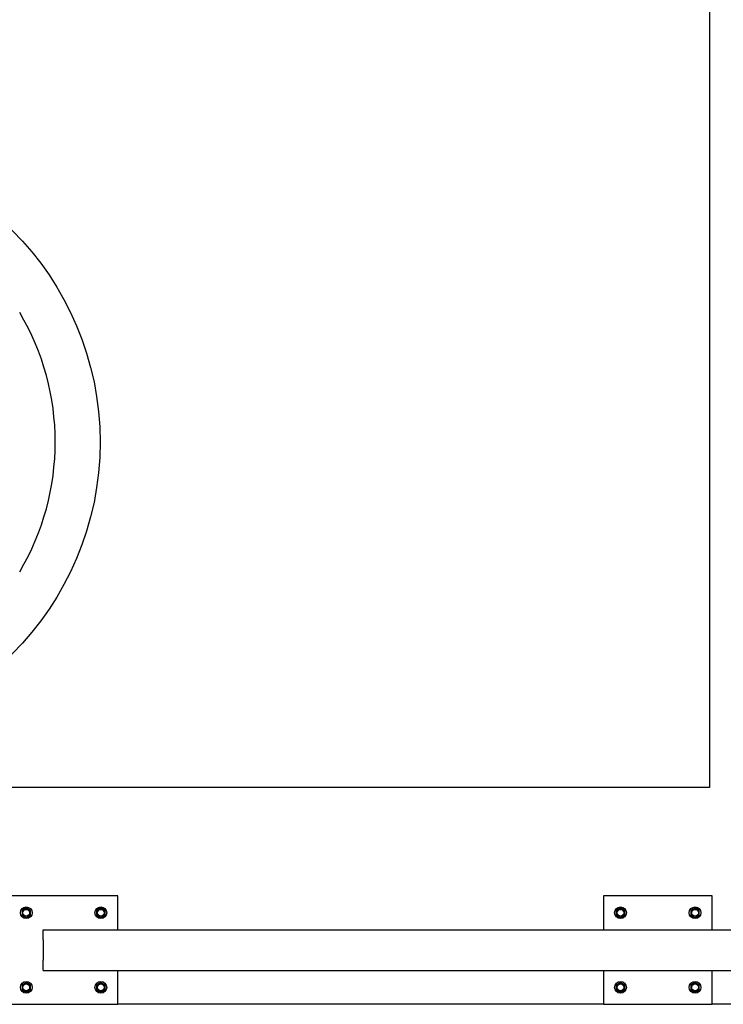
# Model space of a CAD drawing. Header units: inches. Extents: x 18 to 846, y -44 to 561.
# Tile 572 of 637: x 443 to 469, y 408 to 444. Entities that reach past the tile are written whole.
import ezdxf

# ---------------------------------------------------------------- set-up
doc = ezdxf.new("R2010")
doc.units = ezdxf.units.IN
doc.header["$LTSCALE"] = 24
doc.header["$MEASUREMENT"] = 0
doc.layers.add('Visible (ANSI)', color=7, linetype='Continuous', lineweight=30)

msp = doc.modelspace()

# ---------------------------------------------------------------- linework, layer by layer
at = {"layer": 'Visible (ANSI)'}
for p, q in [((468.67843, 512.6613), (468.67843, 416.08668)), ((468.67843, 416.08668), (424.67843, 416.08668)), ((446.85543, 412.08668), (442.85543, 412.08668)), ((446.85543, 410.83668), (446.85543, 412.08668)), ((464.76693, 412.08668), (464.76693, 410.83668)), ((468.76693, 412.08668), (464.76693, 412.08668)), ((468.76693, 410.83668), (468.76693, 412.08668)), ((443.40243, 411.59678), (443.32443, 411.55175)), ((443.32443, 411.55175), (443.32443, 411.46168)), ((443.32443, 411.46168), (443.32443, 411.37162)), ((443.32443, 411.37162), (443.40243, 411.32658)), ((443.48043, 411.64182), (443.40243, 411.59678)), ((443.55843, 411.59678), (443.48043, 411.64182)), ((443.63643, 411.55175), (443.55843, 411.59678)), ((443.55843, 411.32658), (443.63643, 411.37162)), ((443.63643, 411.46168), (443.63643, 411.55175)), ((443.63643, 411.37162), (443.63643, 411.46168)), ((446.15243, 411.59678), (446.07443, 411.55175)), ((446.07443, 411.55175), (446.07443, 411.46168)), ((446.07443, 411.46168), (446.07443, 411.37162)), ((446.07443, 411.37162), (446.15243, 411.32658)), ((446.23043, 411.64182), (446.15243, 411.59678)), ((446.30843, 411.59678), (446.23043, 411.64182)), ((446.38643, 411.55175), (446.30843, 411.59678)), ((446.30843, 411.32658), (446.38643, 411.37162)), ((446.38643, 411.46168), (446.38643, 411.55175)), ((446.38643, 411.37162), (446.38643, 411.46168)), ((465.31393, 411.59678), (465.23593, 411.55175)), ((465.23593, 411.55175), (465.23593, 411.46168)), ((465.23593, 411.46168), (465.23593, 411.37162)), ((465.23593, 411.37162), (465.31393, 411.32658)), ((465.39193, 411.64182), (465.31393, 411.59678)), ((465.46993, 411.59678), (465.39193, 411.64182)), ((465.54793, 411.55175), (465.46993, 411.59678)), ((465.46993, 411.32658), (465.54793, 411.37162)), ((465.54793, 411.46168), (465.54793, 411.55175)), ((465.54793, 411.37162), (465.54793, 411.46168)), ((468.06393, 411.59678), (467.98593, 411.55175)), ((467.98593, 411.55175), (467.98593, 411.46168)), ((467.98593, 411.46168), (467.98593, 411.37162)), ((467.98593, 411.37162), (468.06393, 411.32658)), ((468.14193, 411.64182), (468.06393, 411.59678)), ((468.21993, 411.59678), (468.14193, 411.64182)), ((468.29793, 411.55175), (468.21993, 411.59678)), ((468.21993, 411.32658), (468.29793, 411.37162)), ((468.29793, 411.46168), (468.29793, 411.55175)), ((468.29793, 411.37162), (468.29793, 411.46168)), ((443.40243, 411.32658), (443.48043, 411.28155)), ((443.48043, 411.28155), (443.55843, 411.32658)), ((446.15243, 411.32658), (446.23043, 411.28155)), ((446.23043, 411.28155), (446.30843, 411.32658)), ((465.31393, 411.32658), (465.39193, 411.28155)), ((465.39193, 411.28155), (465.46993, 411.32658)), ((468.06393, 411.32658), (468.14193, 411.28155)), ((468.14193, 411.28155), (468.21993, 411.32658)), ((444.10543, 410.83668), (517.54636, 410.83668)), ((444.10543, 410.46168), (444.10543, 410.83668)), ((444.10543, 410.46168), (444.10543, 409.71168)), ((444.10543, 409.33668), (444.10543, 409.71168)), ((444.10543, 409.33668), (519.04636, 409.33668)), ((446.85543, 408.08668), (446.85543, 409.33668)), ((464.76693, 409.33668), (464.76693, 408.08668)), ((468.76693, 408.08668), (468.76693, 409.33668)), ((443.40243, 408.84678), (443.32443, 408.80175)), ((443.48043, 408.89182), (443.40243, 408.84678)), ((443.55843, 408.84678), (443.48043, 408.89182)), ((443.63643, 408.80175), (443.55843, 408.84678)), ((446.15243, 408.84678), (446.07443, 408.80175)), ((446.23043, 408.89182), (446.15243, 408.84678)), ((446.30843, 408.84678), (446.23043, 408.89182)), ((446.38643, 408.80175), (446.30843, 408.84678)), ((465.31393, 408.84678), (465.23593, 408.80175)), ((465.39193, 408.89182), (465.31393, 408.84678)), ((465.46993, 408.84678), (465.39193, 408.89182)), ((465.54793, 408.80175), (465.46993, 408.84678)), ((468.06393, 408.84678), (467.98593, 408.80175)), ((468.14193, 408.89182), (468.06393, 408.84678)), ((468.21993, 408.84678), (468.14193, 408.89182)), ((468.29793, 408.80175), (468.21993, 408.84678)), ((443.32443, 408.80175), (443.32443, 408.71168)), ((443.32443, 408.71168), (443.32443, 408.62162)), ((443.32443, 408.62162), (443.40243, 408.57658)), ((443.40243, 408.57658), (443.48043, 408.53155)), ((443.48043, 408.53155), (443.55843, 408.57658)), ((443.55843, 408.57658), (443.63643, 408.62162)), ((443.63643, 408.71168), (443.63643, 408.80175)), ((443.63643, 408.62162), (443.63643, 408.71168)), ((446.07443, 408.80175), (446.07443, 408.71168)), ((446.07443, 408.71168), (446.07443, 408.62162)), ((446.07443, 408.62162), (446.15243, 408.57658)), ((446.15243, 408.57658), (446.23043, 408.53155)), ((446.23043, 408.53155), (446.30843, 408.57658)), ((446.30843, 408.57658), (446.38643, 408.62162)), ((446.38643, 408.71168), (446.38643, 408.80175)), ((446.38643, 408.62162), (446.38643, 408.71168)), ((465.23593, 408.80175), (465.23593, 408.71168)), ((465.23593, 408.71168), (465.23593, 408.62162)), ((465.23593, 408.62162), (465.31393, 408.57658)), ((465.31393, 408.57658), (465.39193, 408.53155)), ((465.39193, 408.53155), (465.46993, 408.57658)), ((465.46993, 408.57658), (465.54793, 408.62162)), ((465.54793, 408.71168), (465.54793, 408.80175)), ((465.54793, 408.62162), (465.54793, 408.71168)), ((467.98593, 408.80175), (467.98593, 408.71168)), ((467.98593, 408.71168), (467.98593, 408.62162)), ((467.98593, 408.62162), (468.06393, 408.57658)), ((468.06393, 408.57658), (468.14193, 408.53155)), ((468.14193, 408.53155), (468.21993, 408.57658)), ((468.21993, 408.57658), (468.29793, 408.62162)), ((468.29793, 408.71168), (468.29793, 408.80175)), ((468.29793, 408.62162), (468.29793, 408.71168)), ((442.85543, 408.08668), (446.85543, 408.08668)), ((464.76693, 408.08668), (446.85543, 408.08668)), ((464.76693, 408.08668), (468.76693, 408.08668)), ((486.67843, 408.08668), (468.76693, 408.08668))]:
    msp.add_line(p, q, dxfattribs=at)
for centre, radius in [((435.17843, 428.81768), 11.0235), ((443.48043, 411.46168), 0.216), ((443.48043, 411.46168), 0.1248), ((446.23043, 411.46168), 0.216), ((446.23043, 411.46168), 0.1248), ((465.39193, 411.46168), 0.216), ((465.39193, 411.46168), 0.1248), ((468.14193, 411.46168), 0.216), ((468.14193, 411.46168), 0.1248), ((443.48043, 408.71168), 0.216), ((443.48043, 408.71168), 0.1248), ((446.23043, 408.71168), 0.216), ((446.23043, 408.71168), 0.1248), ((465.39193, 408.71168), 0.216), ((465.39193, 408.71168), 0.1248), ((468.14193, 408.71168), 0.216), ((468.14193, 408.71168), 0.1248)]:
    msp.add_circle(centre, radius, dxfattribs=at)
for centre, radius, start, end in [((435.17843, 428.81768), 9.36997, 329.331348, 30.668652), ((443.48043, 411.46168), 0.156, 120, 180), ((443.48043, 411.46168), 0.156, 180, 240), ((443.48043, 411.46168), 0.156, 60, 120), ((443.48043, 411.46168), 0.156, 0, 60), ((443.48043, 411.46168), 0.156, 300, 0), ((446.23043, 411.46168), 0.156, 120, 180), ((446.23043, 411.46168), 0.156, 180, 240), ((446.23043, 411.46168), 0.156, 60, 120), ((446.23043, 411.46168), 0.156, 0, 60), ((446.23043, 411.46168), 0.156, 300, 0), ((465.39193, 411.46168), 0.156, 120, 180), ((465.39193, 411.46168), 0.156, 180, 240), ((465.39193, 411.46168), 0.156, 60, 120), ((465.39193, 411.46168), 0.156, 0, 60), ((465.39193, 411.46168), 0.156, 300, 0), ((468.14193, 411.46168), 0.156, 120, 180), ((468.14193, 411.46168), 0.156, 180, 240), ((468.14193, 411.46168), 0.156, 60, 120), ((468.14193, 411.46168), 0.156, 0, 60), ((468.14193, 411.46168), 0.156, 300, 0), ((443.48043, 411.46168), 0.156, 240, 300), ((446.23043, 411.46168), 0.156, 240, 300), ((465.39193, 411.46168), 0.156, 240, 300), ((468.14193, 411.46168), 0.156, 240, 300), ((443.48043, 408.71168), 0.156, 120, 180), ((443.48043, 408.71168), 0.156, 60, 120), ((443.48043, 408.71168), 0.156, 0, 60), ((446.23043, 408.71168), 0.156, 120, 180), ((446.23043, 408.71168), 0.156, 60, 120), ((446.23043, 408.71168), 0.156, 0, 60), ((465.39193, 408.71168), 0.156, 120, 180), ((465.39193, 408.71168), 0.156, 60, 120), ((465.39193, 408.71168), 0.156, 0, 60), ((468.14193, 408.71168), 0.156, 120, 180), ((468.14193, 408.71168), 0.156, 60, 120), ((468.14193, 408.71168), 0.156, 0, 60), ((443.48043, 408.71168), 0.156, 180, 240), ((443.48043, 408.71168), 0.156, 240, 300), ((443.48043, 408.71168), 0.156, 300, 0), ((446.23043, 408.71168), 0.156, 180, 240), ((446.23043, 408.71168), 0.156, 240, 300), ((446.23043, 408.71168), 0.156, 300, 0), ((465.39193, 408.71168), 0.156, 180, 240), ((465.39193, 408.71168), 0.156, 240, 300), ((465.39193, 408.71168), 0.156, 300, 0), ((468.14193, 408.71168), 0.156, 180, 240), ((468.14193, 408.71168), 0.156, 240, 300), ((468.14193, 408.71168), 0.156, 300, 0)]:
    msp.add_arc(centre, radius, start, end, dxfattribs=at)

doc.saveas('drawing.dxf')
